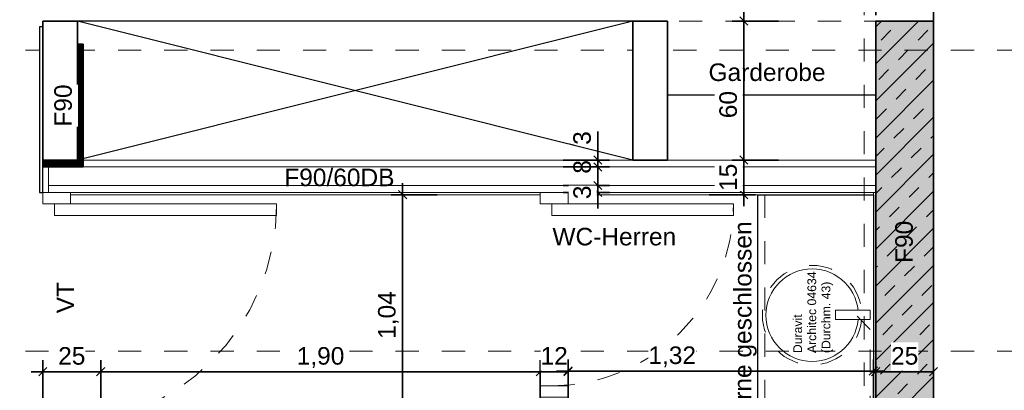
# Model space of a CAD drawing. Header units: metres. Extents: x -13 to 93, y -119 to 25.
# Tile 682 of 705: x 29.75 to 34.01, y -23.32 to -21.72. Entities that reach past the tile are written whole.
import ezdxf

# ---------------------------------------------------------------- set-up
doc = ezdxf.new("R2010")
doc.units = ezdxf.units.M
doc.header["$LTSCALE"] = 0.00508
doc.header["$PDMODE"] = 1
doc.header["$PDSIZE"] = -2
for name, pattern in [('STYLE_05', [0.19684, 0.069505, -0.127335]), ('STYLE_06', [1.0537, 0.590515, -0.19684, 0.069505, -0.19684]), ('STYLE_12', [0.20828, 0.069425, -0.138855])]:
    doc.linetypes.add(name, pattern=pattern)
doc.layers.get('0').update_dxf_attribs({"lineweight": 18})
for name, color, linetype, lineweight in [('3-2-5 Bodenbeläge', 7, 'Continuous', 18), ('3-4-0 Innenwände', 7, 'Continuous', 35), ('3-4-0-1 IW Beton', 7, 'Continuous', 35), ('3-4-0-2 IW GK', 7, 'Continuous', 35), ('3-4-0-4 IW MW', 7, 'Continuous', 35), ('3-4-2-2 NTragIW GK', 7, 'Continuous', 35), ('3-4-4 ITüren', 7, 'Continuous', 25), ('3-4-5 IWBekleidungen', 7, 'Continuous', 25), ('4-1-1 Abwasseranlgn', 7, 'Continuous', 25), ('4-1-2-1 Sanitärobjekte', 7, 'Continuous', 25), ('6-1-0 Ausstattung', 7, 'Continuous', 25), ('Bemaßung', 7, 'Continuous', 18), ('Keine', 7, 'Continuous', 18), ('Plan-Achse', 1, 'STYLE_06', 18), ('Plan-Achsen-Fassade', 1, 'STYLE_06', 18), ('Plan-Text-Kerne', 7, 'Continuous', 13)]:
    doc.layers.add(name, color=color, linetype=linetype, lineweight=lineweight)
doc.layers.get('0').freeze()
doc.styles.add('Arial', font='ARIAL.TTF')
doc.dimstyles.new('MTZ_200', dxfattribs={"dimtxt": 0.075762, "dimasz": 0.000706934, "dimexe": 0.001, "dimexo": 0.003, "dimgap": 0.0001, "dimtad": 1, "dimdec": 4, "dimzin": 11, "dimtxsty": 'Arial', "dimblk": 'VW_SLASH', "dimcen": 0, "dimdle": 0.001, "dimazin": 0, "dimtfac": 1, "dimtdec": 4, "dimtix": 1, "dimtmove": 0, "dimatfit": 0, "dimldrblk": 'VW_FILLEDARROW', "dimfxl": 0, "dimfrac": 2, "dimtolj": 1, "dimtzin": 11, "dimarcsym": 0})

# ---------------------------------------------------------------- blocks, each defined once
blk = doc.blocks.new('*D195')
at = {"layer": 'Bemaßung', "color": 0, "linetype": 'Continuous', "lineweight": -2}
for p, q in [((-1.1509, -4.405), (-1.1509, -4.355)), ((-1.3009, -4.405), (-1.1009, -4.405)), ((-1.1509, -4.485), (-1.1509, -4.405)), ((-1.3009, -4.485), (-1.1009, -4.485)), ((-1.1509, -4.535), (-1.1509, -4.485))]:
    blk.add_line(p, q, dxfattribs=at)
at = {"layer": 'Bemaßung', "color": 0, "linetype": 'Continuous', "lineweight": 20}
for p, q in [((-1.1332, -4.4227), (-1.1685, -4.3873)), ((-1.1685, -4.4673), (-1.1332, -4.5027))]:
    blk.add_line(p, q, dxfattribs=at)
at = {"layer": 'Defpoints', "color": 0, "lineweight": 0}
for p in [(-1.9617, -4.405), (-1.8817, -4.485), (-1.1509, -4.485)]:
    blk.add_point(p, dxfattribs=at)
at = {"color": 0, "linetype": 'Continuous', "lineweight": -2}
blk.add_wipeout([(-1.1555, -4.4341), (-1.1555, -4.3755), (-1.2776, -4.3755), (-1.2776, -4.4341)], dxfattribs=at).dxf.layer = 'Bemaßung'
at = {"layer": 'Bemaßung', "color": 0, "insert": (-1.257, -4.4341), "char_height": 0.0758, "attachment_point": 1, "rotation": 90, "line_spacing_factor": 0.967741, "style": 'Arial'}
blk.add_mtext('8', dxfattribs=at)
blk = doc.blocks.new('VW_FILLEDARROW')
at = {"color": 0, "lineweight": -2}
blk.add_solid([(0, 0), (0, 0), (0, 0)], dxfattribs=at)
blk = doc.blocks.new('VW_SLASH')
at = {"color": 0, "linetype": 'ByBlock', "lineweight": -2}
blk.add_line((0, 0), (-1, 0), dxfattribs=at)
at = {"color": 0, "linetype": 'ByBlock', "lineweight": 20}
blk.add_line((0, 0), (0, 0), dxfattribs=at)
blk = doc.blocks.new('*D196')
at = {"layer": 'Bemaßung', "color": 0, "linetype": 'Continuous', "lineweight": -2}
for p, q in [((-0.5199, -4.375), (-0.5199, -4.325)), ((-0.3699, -4.375), (-0.5699, -4.375)), ((-0.5199, -4.525), (-0.5199, -4.375)), ((-0.6699, -4.525), (-0.4699, -4.525)), ((-0.5199, -4.575), (-0.5199, -4.525))]:
    blk.add_line(p, q, dxfattribs=at)
at = {"layer": 'Bemaßung', "color": 0, "linetype": 'Continuous', "lineweight": 20}
for p, q in [((-0.5022, -4.3927), (-0.5375, -4.3573)), ((-0.5375, -4.5073), (-0.5022, -4.5427))]:
    blk.add_line(p, q, dxfattribs=at)
at = {"layer": 'Defpoints', "color": 0, "lineweight": 0}
for p in [(-0.2101, -4.375), (-0.8487, -4.525)]:
    blk.add_point(p, dxfattribs=at)
at = {"color": 0, "linetype": 'Continuous', "lineweight": -2}
blk.add_wipeout([(-0.5245, -4.5087), (-0.5245, -4.3913), (-0.6466, -4.3913), (-0.6466, -4.5087)], dxfattribs=at).dxf.layer = 'Bemaßung'
at = {"layer": 'Defpoints', "color": 0, "lineweight": 0}
blk.add_point((-0.5199, -4.525), dxfattribs=at)
at = {"layer": 'Bemaßung', "color": 0, "insert": (-0.626, -4.5087), "char_height": 0.07576, "attachment_point": 1, "rotation": 90, "line_spacing_factor": 0.967741, "style": 'Arial'}
blk.add_mtext('15', dxfattribs=at)
blk = doc.blocks.new('*D197')
at = {"layer": 'Bemaßung', "color": 0, "linetype": 'Continuous', "lineweight": -2}
for p, q in [((0.05, -5.1393), (0.05, -5.3393)), ((0.3, -5.1393), (0.3, -5.3393)), ((0.1, -5.2893), (0.05, -5.2893)), ((0.05, -5.2893), (0.3, -5.2893)), ((0.3, -5.2893), (0.25, -5.2893))]:
    blk.add_line(p, q, dxfattribs=at)
at = {"layer": 'Bemaßung', "color": 0, "linetype": 'Continuous', "lineweight": 20}
for p, q in [((0.0677, -5.2716), (0.0323, -5.307)), ((0.2823, -5.307), (0.3177, -5.2716))]:
    blk.add_line(p, q, dxfattribs=at)
at = {"layer": 'Defpoints', "color": 0, "lineweight": 0}
for p in [(0.3, -4.2493), (0.05, -4.3193), (0.05, -5.2893)]:
    blk.add_point(p, dxfattribs=at)
at = {"color": 0, "linetype": 'Continuous', "lineweight": -2}
blk.add_wipeout([(0.1163, -5.2846), (0.2337, -5.2846), (0.2337, -5.1626), (0.1163, -5.1626)], dxfattribs=at).dxf.layer = 'Bemaßung'
at = {"layer": 'Bemaßung', "color": 0, "insert": (0.1163, -5.1831), "char_height": 0.07576, "attachment_point": 1, "line_spacing_factor": 0.967741, "style": 'Arial'}
blk.add_mtext('25', dxfattribs=at)
blk = doc.blocks.new('*D200')
at = {"layer": 'Bemaßung', "color": 0, "linetype": 'Continuous', "lineweight": -2}
for p, q in [((-1.151, -4.375), (-1.151, -4.2514)), ((-1.151, -4.375), (-1.151, -4.325)), ((-1.301, -4.375), (-1.101, -4.375)), ((-1.151, -4.405), (-1.151, -4.375)), ((-1.301, -4.405), (-1.101, -4.405)), ((-1.151, -4.455), (-1.151, -4.405))]:
    blk.add_line(p, q, dxfattribs=at)
at = {"layer": 'Bemaßung', "color": 0, "linetype": 'Continuous', "lineweight": 20}
for p, q in [((-1.1333, -4.3927), (-1.1687, -4.3573)), ((-1.1687, -4.3873), (-1.1333, -4.4227))]:
    blk.add_line(p, q, dxfattribs=at)
at = {"layer": 'Defpoints', "color": 0, "lineweight": 0}
for p in [(-2.0101, -4.375), (-2.0451, -4.405), (-1.151, -4.405)]:
    blk.add_point(p, dxfattribs=at)
at = {"color": 0, "linetype": 'Continuous', "lineweight": -2}
blk.add_wipeout([(-1.1556, -4.3096), (-1.1556, -4.251), (-1.2777, -4.251), (-1.2777, -4.3096)], dxfattribs=at).dxf.layer = 'Bemaßung'
at = {"layer": 'Bemaßung', "color": 0, "insert": (-1.2572, -4.3096), "char_height": 0.0758, "attachment_point": 1, "rotation": 90, "line_spacing_factor": 0.967741, "style": 'Arial'}
blk.add_mtext('3', dxfattribs=at)
blk = doc.blocks.new('*U71')
at = {"layer": '4-1-2-1 Sanitärobjekte', "color": 7, "linetype": 'STYLE_05', "lineweight": 18}
blk.add_circle((0, 0), 0.215, dxfattribs=at)
at = {"layer": '4-1-2-1 Sanitärobjekte', "color": 7, "linetype": 'Continuous', "lineweight": 18}
blk.add_circle((0, 0), 0.2, dxfattribs=at)
at = {"color": 7, "linetype": 'Continuous', "lineweight": 18}
blk.add_wipeout([(-0.0187, -0.101), (0.0213, -0.101), (0.0213, -0.251), (-0.0187, -0.251)], dxfattribs=at).dxf.layer = '4-1-2-1 Sanitärobjekte'
at = {"layer": '4-1-2-1 Sanitärobjekte', "color": 7, "linetype": 'Continuous', "lineweight": 18}
blk.add_lwpolyline([(-0.0187, -0.101), (0.0213, -0.101), (0.0213, -0.251), (-0.0187, -0.251)], close=True, dxfattribs=at)
blk = doc.blocks.new('einbauwaschtisch_duravit_architec_04634')
at = {"layer": 'Keine', "color": 7, "insert": (-0.1641, 0.0816), "char_height": 0.037881, "attachment_point": 1, "line_spacing_factor": 0.970546, "style": 'Arial'}
blk.add_mtext('Duravit\\PArchitec 04634\\P(Durchm. 43)', dxfattribs=at)
at = {"layer": '4-1-2-1 Sanitärobjekte', "color": 7}
blk.add_blockref('*U71', (0, 0), dxfattribs=at)
blk = doc.blocks.new('*U206')
at = {"layer": '3-4-4 ITüren', "color": 7, "linetype": 'Continuous', "lineweight": 18}
for points in [[(-1.35, -4.565), (-0.5649, -4.565), (-0.5649, -4.615), (-1.35, -4.615)], [(-1.4, -5.35), (-1.28, -5.35), (-1.28, -5.4), (-1.4, -5.4)]]:
    blk.add_lwpolyline(points, close=True, dxfattribs=at)
at = {"layer": '3-4-4 ITüren', "color": 7, "linetype": 'STYLE_05', "lineweight": 18}
blk.add_arc((-1.35, -4.565), 0.7851, 270, 0, dxfattribs=at)
at = {"color": 7, "linetype": 'Continuous', "lineweight": 18}
blk.add_wipeout([(-1.4, -4.515), (-1.28, -4.515), (-1.28, -4.565), (-1.4, -4.565)], dxfattribs=at).dxf.layer = '3-4-4 ITüren'
at = {"layer": '3-4-4 ITüren', "color": 7, "linetype": 'Continuous', "lineweight": 18}
blk.add_lwpolyline([(-1.4, -4.515), (-1.28, -4.515), (-1.28, -4.565), (-1.4, -4.565)], close=True, dxfattribs=at)
blk = doc.blocks.new('*D218')
at = {"layer": 'Bemaßung', "color": 0, "linetype": 'Continuous', "lineweight": 20}
for p, q in [((-1.9773, -4.5427), (-2.0127, -4.5073)), ((-2.0127, -5.5473), (-1.9773, -5.5827))]:
    blk.add_line(p, q, dxfattribs=at)
at = {"layer": 'Bemaßung', "color": 0, "linetype": 'Continuous', "lineweight": -2}
for p, q in [((-1.995, -4.525), (-1.995, -4.475)), ((-1.845, -4.525), (-2.045, -4.525)), ((-1.995, -5.565), (-1.995, -4.525)), ((-2.145, -5.565), (-1.945, -5.565)), ((-1.995, -5.615), (-1.995, -5.565))]:
    blk.add_line(p, q, dxfattribs=at)
at = {"layer": 'Defpoints', "color": 0, "lineweight": 0}
for p in [(-1.8941, -4.525), (-2.275, -5.565), (-1.995, -5.565)]:
    blk.add_point(p, dxfattribs=at)
at = {"color": 0, "linetype": 'Continuous', "lineweight": -2}
blk.add_wipeout([(-1.9996, -5.1477), (-1.9996, -4.942), (-2.1217, -4.942), (-2.1217, -5.1477)], dxfattribs=at).dxf.layer = 'Bemaßung'
at = {"layer": 'Bemaßung', "color": 0, "insert": (-2.1012, -5.1477), "char_height": 0.07576, "attachment_point": 1, "rotation": 90, "line_spacing_factor": 0.967741, "style": 'Arial'}
blk.add_mtext('1,04', dxfattribs=at)
blk = doc.blocks.new('*D219')
at = {"layer": 'Bemaßung', "color": 0, "linetype": 'Continuous', "lineweight": 20}
for p, q in [((-3.2823, -5.2716), (-3.3177, -5.307)), ((-1.4177, -5.307), (-1.3823, -5.2716))]:
    blk.add_line(p, q, dxfattribs=at)
at = {"layer": 'Bemaßung', "color": 0, "linetype": 'Continuous', "lineweight": -2}
for p, q in [((-3.3, -5.4393), (-3.3, -5.2393)), ((-1.4, -5.4393), (-1.4, -5.2393)), ((-3.3, -5.2893), (-3.35, -5.2893)), ((-1.4, -5.2893), (-3.3, -5.2893)), ((-1.35, -5.2893), (-1.4, -5.2893))]:
    blk.add_line(p, q, dxfattribs=at)
at = {"layer": 'Defpoints', "color": 0, "lineweight": 0}
for p in [(-1.4, -5.2893), (-3.3, -5.7206), (-1.4, -5.7506)]:
    blk.add_point(p, dxfattribs=at)
at = {"color": 0, "linetype": 'Continuous', "lineweight": -2}
blk.add_wipeout([(-2.4527, -5.2846), (-2.247, -5.2846), (-2.247, -5.1626), (-2.4527, -5.1626)], dxfattribs=at).dxf.layer = 'Bemaßung'
at = {"layer": 'Bemaßung', "color": 0, "insert": (-2.4527, -5.1831), "char_height": 0.07576, "attachment_point": 1, "line_spacing_factor": 0.967741, "style": 'Arial'}
blk.add_mtext('1,90', dxfattribs=at)
blk = doc.blocks.new('*D221')
at = {"layer": 'Bemaßung', "color": 0, "linetype": 'Continuous', "lineweight": 20}
for p, q in [((-3.5323, -5.2716), (-3.5677, -5.307)), ((-3.3177, -5.307), (-3.2823, -5.2716))]:
    blk.add_line(p, q, dxfattribs=at)
at = {"layer": 'Bemaßung', "color": 0, "linetype": 'Continuous', "lineweight": -2}
for p, q in [((-3.55, -5.4393), (-3.55, -5.2393)), ((-3.3, -5.4393), (-3.3, -5.2393)), ((-3.55, -5.2893), (-3.6, -5.2893)), ((-3.3, -5.2893), (-3.55, -5.2893)), ((-3.25, -5.2893), (-3.3, -5.2893))]:
    blk.add_line(p, q, dxfattribs=at)
at = {"layer": 'Defpoints', "color": 0, "lineweight": 0}
for p in [(-3.3, -5.2893), (-3.55, -5.6806), (-3.3, -5.8006)]:
    blk.add_point(p, dxfattribs=at)
at = {"color": 0, "linetype": 'Continuous', "lineweight": -2}
blk.add_wipeout([(-3.4837, -5.2846), (-3.3663, -5.2846), (-3.3663, -5.1626), (-3.4837, -5.1626)], dxfattribs=at).dxf.layer = 'Bemaßung'
at = {"layer": 'Bemaßung', "color": 0, "insert": (-3.4837, -5.1831), "char_height": 0.07576, "attachment_point": 1, "line_spacing_factor": 0.967741, "style": 'Arial'}
blk.add_mtext('25', dxfattribs=at)
blk = doc.blocks.new('*D225')
at = {"layer": 'Bemaßung', "color": 0, "linetype": 'Continuous', "lineweight": 20}
for p, q in [((-1.3823, -5.2716), (-1.4177, -5.307)), ((-1.2977, -5.307), (-1.2623, -5.2716))]:
    blk.add_line(p, q, dxfattribs=at)
at = {"layer": 'Bemaßung', "color": 0, "linetype": 'Continuous', "lineweight": -2}
for p, q in [((-1.4, -5.4393), (-1.4, -5.2393)), ((-1.28, -5.4393), (-1.28, -5.2393)), ((-1.35, -5.2893), (-1.4, -5.2893)), ((-1.4, -5.2893), (-1.28, -5.2893)), ((-1.28, -5.2893), (-1.33, -5.2893))]:
    blk.add_line(p, q, dxfattribs=at)
at = {"layer": 'Defpoints', "color": 0, "lineweight": 0}
for p in [(-1.4, -5.8706), (-1.28, -5.8706)]:
    blk.add_point(p, dxfattribs=at)
at = {"color": 0, "linetype": 'Continuous', "lineweight": -2}
blk.add_wipeout([(-1.3987, -5.2846), (-1.2813, -5.2846), (-1.2813, -5.1626), (-1.3987, -5.1626)], dxfattribs=at).dxf.layer = 'Bemaßung'
at = {"layer": 'Defpoints', "color": 0, "lineweight": 0}
blk.add_point((-1.4, -5.2893), dxfattribs=at)
at = {"layer": 'Bemaßung', "color": 0, "insert": (-1.3987, -5.1831), "char_height": 0.07576, "attachment_point": 1, "line_spacing_factor": 0.967741, "style": 'Arial'}
blk.add_mtext('12', dxfattribs=at)
blk = doc.blocks.new('*D226')
at = {"layer": 'Bemaßung', "color": 0, "linetype": 'Continuous', "lineweight": 20}
for p, q in [((-1.2623, -5.2688), (-1.2977, -5.3042)), ((0.0223, -5.3042), (0.0577, -5.2688))]:
    blk.add_line(p, q, dxfattribs=at)
at = {"layer": 'Bemaßung', "color": 0, "linetype": 'Continuous', "lineweight": -2}
for p, q in [((-1.28, -5.4365), (-1.28, -5.2365)), ((0.04, -5.4365), (0.04, -5.2365)), ((-1.28, -5.2865), (-1.33, -5.2865)), ((0.04, -5.2865), (-1.28, -5.2865)), ((0.09, -5.2865), (0.04, -5.2865))]:
    blk.add_line(p, q, dxfattribs=at)
at = {"layer": 'Defpoints', "color": 0, "lineweight": 0}
for p in [(0.04, -5.2865), (-1.28, -5.8706), (0.04, -5.9156)]:
    blk.add_point(p, dxfattribs=at)
at = {"color": 0, "linetype": 'Continuous', "lineweight": -2}
blk.add_wipeout([(-0.9327, -5.2818), (-0.727, -5.2818), (-0.727, -5.1598), (-0.9327, -5.1598)], dxfattribs=at).dxf.layer = 'Bemaßung'
at = {"layer": 'Bemaßung', "color": 0, "insert": (-0.9327, -5.1803), "char_height": 0.07576, "attachment_point": 1, "line_spacing_factor": 0.967741, "style": 'Arial'}
blk.add_mtext('1,32', dxfattribs=at)
blk = doc.blocks.new('*U229')
at = {"layer": '4-1-1 Abwasseranlgn', "color": 5, "linetype": 'STYLE_05', "lineweight": 13}
for p, q in [((-0.03, -5.05), (0.0265, -5.1066)), ((0.0265, -7.2931), (0.0265, -5.1066)), ((-0.0526, -5.9378), (-0.1307, -5.9378)), ((-0.0526, -5.9378), (0.0249, -6.0153)), ((-2.818, -6.1979), (-2.868, -6.2479)), ((-2.868, -7.2898), (-2.868, -6.2479)), ((-1.75, -7.275), (-1.75, -7.215)), ((-0.6991, -7.2931), (-0.6991, -7.215)), ((-1.75, -7.275), (-1.8456, -7.3706)), ((-2.868, -7.2898), (-2.9487, -7.3706)), ((-0.6991, -7.2931), (-0.7766, -7.3706)), ((0.0265, -7.2931), (-0.051, -7.3706)), ((-3.1125, -7.3706), (-0.051, -7.3706))]:
    blk.add_line(p, q, dxfattribs=at)
blk = doc.blocks.new('*D230')
at = {"layer": 'Bemaßung', "color": 0, "linetype": 'Continuous', "lineweight": -2}
for p, q in [((-1.1509, -4.515), (-1.1509, -4.415)), ((-1.3009, -4.485), (-1.1009, -4.485)), ((-1.1509, -4.515), (-1.1509, -4.485)), ((-1.1509, -4.485), (-1.1509, -4.585)), ((-1.3009, -4.515), (-1.1009, -4.515))]:
    blk.add_line(p, q, dxfattribs=at)
at = {"layer": 'Bemaßung', "color": 0, "linetype": 'Continuous', "lineweight": 20}
for p, q in [((-1.1332, -4.5027), (-1.1685, -4.4673)), ((-1.1685, -4.4973), (-1.1332, -4.5327))]:
    blk.add_line(p, q, dxfattribs=at)
at = {"layer": 'Defpoints', "color": 0, "lineweight": 0}
for p in [(-1.9399, -4.485), (-1.8949, -4.515)]:
    blk.add_point(p, dxfattribs=at)
at = {"color": 0, "linetype": 'Continuous', "lineweight": -2}
blk.add_wipeout([(-1.1555, -4.5441), (-1.1555, -4.4855), (-1.2776, -4.4855), (-1.2776, -4.5441)], dxfattribs=at).dxf.layer = 'Bemaßung'
at = {"layer": 'Defpoints', "color": 0, "lineweight": 0}
blk.add_point((-1.1509, -4.485), dxfattribs=at)
at = {"layer": 'Bemaßung', "color": 0, "insert": (-1.257, -4.5441), "char_height": 0.0758, "attachment_point": 1, "rotation": 90, "line_spacing_factor": 0.967741, "style": 'Arial'}
blk.add_mtext('3', dxfattribs=at)
blk = doc.blocks.new('*D239')
at = {"layer": 'Bemaßung', "color": 0, "linetype": 'Continuous', "lineweight": 20}
for p, q in [((-0.5022, -2.6677), (-0.5375, -2.6323)), ((-0.5375, -3.7573), (-0.5022, -3.7927))]:
    blk.add_line(p, q, dxfattribs=at)
at = {"layer": 'Bemaßung', "color": 0, "linetype": 'Continuous', "lineweight": -2}
for p, q in [((-0.5199, -2.65), (-0.5199, -2.6)), ((-0.3699, -2.65), (-0.5699, -2.65)), ((-0.5199, -3.775), (-0.5199, -2.65)), ((-0.3699, -3.775), (-0.5699, -3.775)), ((-0.5199, -3.825), (-0.5199, -3.775))]:
    blk.add_line(p, q, dxfattribs=at)
at = {"layer": 'Defpoints', "color": 0, "lineweight": 0}
for p in [(0.05, -2.65), (-0.5199, -3.775), (0.1449, -3.775)]:
    blk.add_point(p, dxfattribs=at)
at = {"color": 0, "linetype": 'Continuous', "lineweight": -2}
blk.add_wipeout([(-0.5245, -3.2253), (-0.5245, -3.0196), (-0.6466, -3.0196), (-0.6466, -3.2253)], dxfattribs=at).dxf.layer = 'Bemaßung'
at = {"layer": 'Bemaßung', "color": 0, "insert": (-0.626, -3.2253), "char_height": 0.07576, "attachment_point": 1, "rotation": 90, "line_spacing_factor": 0.967741, "style": 'Arial'}
blk.add_mtext('1,12', dxfattribs=at)
at = {"color": 0, "linetype": 'Continuous', "lineweight": -2}
blk.add_wipeout([(-0.5735, -3.0203), (-0.5735, -2.9712), (-0.6748, -2.9712), (-0.6748, -3.0203)], dxfattribs=at).dxf.layer = 'Bemaßung'
at = {"layer": 'Bemaßung', "color": 0, "insert": (-0.6577, -2.9957), "char_height": 0.0631, "attachment_point": 2, "rotation": 90, "line_spacing_factor": 0.967741, "style": 'Arial'}
blk.add_mtext('5', dxfattribs=at)
blk = doc.blocks.new('*D240')
at = {"layer": 'Bemaßung', "color": 0, "linetype": 'Continuous', "lineweight": -2}
for p, q in [((-0.3699, -3.775), (-0.5699, -3.775)), ((-0.5199, -3.825), (-0.5199, -3.775)), ((-0.5199, -3.775), (-0.5199, -4.375)), ((-0.5199, -4.375), (-0.5199, -4.325)), ((-0.3699, -4.375), (-0.5699, -4.375))]:
    blk.add_line(p, q, dxfattribs=at)
at = {"layer": 'Bemaßung', "color": 0, "linetype": 'Continuous', "lineweight": 20}
for p, q in [((-0.5022, -3.7927), (-0.5375, -3.7573)), ((-0.5375, -4.3573), (-0.5022, -4.3927))]:
    blk.add_line(p, q, dxfattribs=at)
at = {"layer": 'Defpoints', "color": 0, "lineweight": 0}
for p in [(-0.5199, -3.775), (0.05, -3.775), (-0.0801, -4.375)]:
    blk.add_point(p, dxfattribs=at)
at = {"color": 0, "linetype": 'Continuous', "lineweight": -2}
blk.add_wipeout([(-0.5245, -4.1946), (-0.5245, -4.0771), (-0.6466, -4.0771), (-0.6466, -4.1946)], dxfattribs=at).dxf.layer = 'Bemaßung'
at = {"layer": 'Bemaßung', "color": 0, "insert": (-0.626, -4.1946), "char_height": 0.07576, "attachment_point": 1, "rotation": 90, "line_spacing_factor": 0.967741, "style": 'Arial'}
blk.add_mtext('60', dxfattribs=at)
blk = doc.blocks.new('*U260')
at = {"layer": '3-4-4 ITüren', "color": 7, "linetype": 'Continuous', "lineweight": 18}
for points in [[(-3.55, -4.515), (-3.43, -4.515), (-3.43, -4.565), (-3.55, -4.565)], [(-3.5, -4.565), (-2.54, -4.565), (-2.54, -4.615), (-3.5, -4.615)], [(-3.55, -5.525), (-3.43, -5.525), (-3.43, -5.575), (-3.55, -5.575)]]:
    blk.add_lwpolyline(points, close=True, dxfattribs=at)
at = {"layer": '3-4-4 ITüren', "color": 7, "linetype": 'STYLE_05', "lineweight": 18}
blk.add_arc((-3.5, -4.565), 0.96, 270, 0, dxfattribs=at)
blk = doc.blocks.new('*U261')
at = {"layer": '3-4-4 ITüren', "color": 7}
blk.add_blockref('*U260', (0, 0), dxfattribs=at)
blk = doc.blocks.new('kern_labor_laborfall (2D)')
at = {"layer": '3-4-0-1 IW Beton', "linetype": 'Continuous', "lineweight": 0}
blk.add_hatch(color=255, dxfattribs=at).paths.add_polyline_path([(-2.29, -7.715), (-2.29, -7.71), (-3.65, -7.71), (-3.65, -7.385), (-3.3, -7.385), (-3.3, -7.465), (0.05, -7.465), (0.05, -3.775), (0.3, -3.775), (0.3, -7.385), (0.4, -7.385), (0.4, -7.715), (-1.87, -7.715)])
at = {"layer": '3-4-0-1 IW Beton', "linetype": 'Continuous', "lineweight": 13}
h = blk.add_hatch(dxfattribs=at)
h.set_pattern_fill('STAHLBETON_1_50', style=0, pattern_type=2)
h.set_pattern_definition([(45, (0, 0), (0.16, 0), []), (45, (0.08, 0), (0.16, 0), [0.06, -0.06])])
h.paths.add_polyline_path([(-2.29, -7.715), (-2.29, -7.71), (-3.65, -7.71), (-3.65, -7.385), (-3.3, -7.385), (-3.3, -7.465), (0.05, -7.465), (0.05, -3.775), (0.3, -3.775), (0.3, -7.385), (0.4, -7.385), (0.4, -7.715), (-1.87, -7.715)])
at = {"layer": '3-2-5 Bodenbeläge', "color": 7, "linetype": 'STYLE_12', "lineweight": 18}
blk.add_line((0.3, -3.775), (-3.55, -3.775), dxfattribs=at)
at = {"layer": '3-4-0 Innenwände', "linetype": 'STYLE_12'}
for p, q in [((0.05, -2.65), (0.05, -3.775)), ((0.3, -3.775), (0.3, -2.65))]:
    blk.add_line(p, q, dxfattribs=at)
at = {"layer": '3-4-0-1 IW Beton', "color": 7, "linetype": 'Continuous', "lineweight": 35}
blk.add_lwpolyline([(-2.29, -7.715), (-2.29, -7.71), (-3.65, -7.71), (-3.65, -7.385), (-3.3, -7.385), (-3.3, -7.465), (0.05, -7.465), (0.05, -3.775), (0.3, -3.775), (0.3, -7.385), (0.4, -7.385), (0.4, -7.715), (-1.87, -7.715)], close=True, dxfattribs=at)
at = {"layer": '3-4-2-2 NTragIW GK', "color": 7, "linetype": 'Continuous', "lineweight": 18}
for points in [[(-3.525, -4.375), (-3.525, -4.515), (-3.55, -4.515), (-3.55, -4.375)], [(-3.525, -4.405), (0.05, -4.405), (0.05, -4.485), (-3.525, -4.485)], [(-3.525, -4.485), (0.05, -4.485), (0.05, -4.515), (-3.525, -4.515)]]:
    blk.add_lwpolyline(points, close=True, dxfattribs=at)
at = {"layer": '6-1-0 Ausstattung', "color": 7, "lineweight": 25}
blk.add_line((0.05, -4.095), (-0.85, -4.095), dxfattribs=at)
at = {"layer": '6-1-0 Ausstattung', "color": 7, "linetype": 'Continuous', "lineweight": 18}
blk.add_lwpolyline([(0.05, -4.405), (-3.525, -4.405), (-3.525, -4.375), (0.05, -4.375)], close=True, dxfattribs=at)
at = {"layer": 'Plan-Text-Kerne', "color": 7, "char_height": 0.075762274, "attachment_point": 1, "line_spacing_factor": 0.970546, "style": 'Arial'}
for s, insert in [('Garderobe', (-0.67279518, -3.95801625)), ('WC-Herren', (-1.34737564, -4.66801625))]:
    blk.add_mtext(s, dxfattribs=dict(at, insert=insert))
at = {"layer": 'Plan-Text-Kerne', "color": 7, "insert": (-3.490582, -5.03715866), "char_height": 0.075762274, "attachment_point": 1, "rotation": 90, "line_spacing_factor": 0.970546, "style": 'Arial'}
blk.add_mtext('VT', dxfattribs=at)
at = {"layer": 'Bemaßung', "color": 7, "linetype": 'Continuous', "lineweight": 18}
for base, p1, p2, picture, middle in [((-0.51985352, -3.775), (0.05, -2.65), (0.14485352, -3.775), '*D239', (-0.52485352, -3.09839111)), ((-1.15085417, -4.485), (-1.96166855, -4.405), (-1.88166855, -4.485), '*D195', (-1.14585417, -4.405))]:
    dim = blk.add_linear_dim(base=base, p1=p1, p2=p2, angle=90, dimstyle='MTZ_200', override={"dimtxt": 0.001515, "dimgap": 0.005, "dimdec": 3, "dimlfac": 50, "dimpost": '<>m', "dimtxsty": 'Arial', "dimtmove": 2}, dxfattribs=at)
    dim.commit()
    dim.dimension.update_dxf_attribs({"geometry": picture, "text_midpoint": middle, "dimtype": 160})
dim = blk.add_linear_dim(base=(0.05, -5.28928494), p1=(0.3, -4.24928494), p2=(0.05, -4.31928494), dimstyle='MTZ_200', override={"dimtxt": 0.001515, "dimgap": 0.005, "dimdec": 3, "dimlfac": 50, "dimpost": '<>m', "dimtxsty": 'Arial', "dimtmove": 2}, dxfattribs=at)
dim.commit()
dim.dimension.update_dxf_attribs({"geometry": '*D197', "text_midpoint": (-0.075, -5.28928494)})
dim = blk.add_linear_dim(base=(-0.51985352, -4.525), p1=(-0.21014648, -4.375), p2=(-0.84872627, -4.525), angle=90, dimstyle='MTZ_200', override={"dimtxt": 0.001515, "dimgap": 0.005, "dimdec": 3, "dimlfac": 50, "dimpost": '<>m', "dimtxsty": 'Arial', "dimtmove": 2}, dxfattribs=at)
dim.commit()
dim.dimension.update_dxf_attribs({"geometry": '*D196', "text_midpoint": (-0.51985352, -4.45)})
at = {"lineweight": 5}
blk.add_wipeout([(-3.55, -3.775), (-3.4, -3.775), (-3.4, -4.375), (-3.55, -4.375)], dxfattribs=at).dxf.layer = '3-4-0-2 IW GK'
at = {"layer": '3-4-0-2 IW GK'}
for p, q in [((-3.55, -3.775), (-3.55, -4.375)), ((-3.55, -3.775), (-3.4, -3.775)), ((-3.4, -3.775), (-3.4, -4.375)), ((-3.55, -4.375), (-3.4, -4.375))]:
    blk.add_line(p, q, dxfattribs=at)
at = {"layer": '3-4-5 IWBekleidungen', "color": 7, "linetype": 'Continuous', "lineweight": 18}
for points in [[(-3.43, -4.515), (-1.4, -4.515), (-1.4, -4.525), (-3.43, -4.525)], [(0.04, -4.515), (-1.28, -4.515), (-1.28, -4.525), (0.04, -4.525)]]:
    blk.add_lwpolyline(points, close=True, dxfattribs=at)
at = {"layer": '4-1-2-1 Sanitärobjekte', "color": 7, "rotation": 90}
blk.add_blockref('einbauwaschtisch_duravit_architec_04634', (-0.225, -5.045), dxfattribs=at)
at = {"layer": 'Plan-Text-Kerne', "color": 7, "insert": (0.13433911, -4.8196938), "char_height": 0.075762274, "attachment_point": 1, "rotation": 90, "line_spacing_factor": 0.970546, "style": 'Arial'}
blk.add_mtext('F90', dxfattribs=at)
at = {"layer": 'Bemaßung', "color": 7, "linetype": 'Continuous', "lineweight": 18}
for base, p1, p2, override, picture, middle in [((-0.51985352, -3.775), (-0.08014648, -4.375), (0.05, -3.775), {"dimtxt": 0.001515, "dimgap": 0.005, "dimdec": 3, "dimlfac": 50, "dimpost": '<>m', "dimtxsty": 'Arial', "dimtmove": 2}, '*D240', (-0.52485352, -3.41414193)), ((-1.15100065, -4.405), (-2.01014648, -4.375), (-2.04514648, -4.405), {"dimtxt": 0.001515, "dimgap": 0.005, "dimdec": 3, "dimlfac": 50, "dimpost": '<>m', "dimtxsty": 'Arial', "dimtix": 0, "dimtmove": 2}, '*D200', (-1.14600065, -4.30957297))]:
    dim = blk.add_linear_dim(base=base, p1=p1, p2=p2, angle=90, dimstyle='MTZ_200', override=override, dxfattribs=at)
    dim.commit()
    dim.dimension.update_dxf_attribs({"geometry": picture, "text_midpoint": middle, "dimtype": 160})
at = {"lineweight": 5}
blk.add_wipeout([(-0.85, -4.375), (-1, -4.375), (-1, -3.775), (-0.85, -3.775)], dxfattribs=at).dxf.layer = '3-4-0-2 IW GK'
at = {"layer": '3-4-0-2 IW GK'}
for p, q in [((-0.85, -3.775), (-1, -3.775)), ((-1, -4.375), (-1, -3.775)), ((-0.85, -4.375), (-0.85, -3.775)), ((-0.85, -4.375), (-1, -4.375))]:
    blk.add_line(p, q, dxfattribs=at)
at = {"layer": '3-4-5 IWBekleidungen', "color": 7, "linetype": 'Continuous', "lineweight": 18}
blk.add_lwpolyline([(0.04, -4.515), (0.04, -5.565), (0.05, -5.565), (0.05, -4.515)], close=True, dxfattribs=at)
at = {"layer": '6-1-0 Ausstattung', "color": 7, "lineweight": 25}
blk.add_line((-1, -3.775), (-3.4, -3.775), dxfattribs=at)
at = {"layer": '6-1-0 Ausstattung', "color": 7, "linetype": 'STYLE_05', "lineweight": 18}
blk.add_lwpolyline([(-0.46, -4.525), (-0.43, -4.525), (-0.43, -5.565), (-0.46, -5.565)], close=True, dxfattribs=at)
at = {"layer": '6-1-0 Ausstattung', "linetype": 'Continuous'}
blk.add_lwpolyline([(-0.46, -4.525), (0.04, -4.525), (0.04, -5.565), (-0.46, -5.565)], close=True, dxfattribs=at)
at = {"layer": '3-4-4 ITüren', "color": 7}
blk.add_blockref('*U206', (0, 0), dxfattribs=at)
at = {"layer": 'Bemaßung', "color": 7, "linetype": 'Continuous', "lineweight": 18}
dim = blk.add_linear_dim(base=(-1.995, -5.565), p1=(-1.89412349, -4.525), p2=(-2.275, -5.565), angle=90, dimstyle='MTZ_200', override={"dimtxt": 0.001515, "dimgap": 0.005, "dimdec": 3, "dimlfac": 50, "dimpost": '<>m', "dimtxsty": 'Arial', "dimtmove": 2}, dxfattribs=at)
dim.commit()
dim.dimension.update_dxf_attribs({"geometry": '*D218', "text_midpoint": (-1.995, -5.045)})
blk.add_wipeout([(-3.39864009, -4.23101666), (-3.39864009, -4.04898333), (-3.5207012, -4.04898333), (-3.5207012, -4.23101666)]).dxf.layer = '3-4-0-2 IW GK'
at = {"layer": '6-1-0 Ausstattung', "color": 7, "lineweight": 25}
for p, q in [((-1, -4.375), (-3.4, -3.775)), ((-1, -3.775), (-3.4, -4.375))]:
    blk.add_line(p, q, dxfattribs=at)
at = {"layer": '3-4-0-2 IW GK', "insert": (-3.50050792, -4.23101666), "char_height": 0.0757622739, "attachment_point": 1, "rotation": 90, "line_spacing_factor": 0.970546, "style": 'Arial'}
blk.add_mtext('{\\C7;\\lF90}', dxfattribs=at)
at = {"layer": 'Plan-Text-Kerne', "color": 7, "insert": (-2.50647082, -4.41227588), "char_height": 0.075762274, "attachment_point": 1, "line_spacing_factor": 0.970546, "style": 'Arial'}
blk.add_mtext('F90/60DB', dxfattribs=at)
at = {"layer": 'Plan-Text-Kerne', "color": 7, "insert": (-0.56289218, -5.52254231), "char_height": 0.0757622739, "attachment_point": 1, "rotation": 90, "line_spacing_factor": 0.970546, "style": 'Arial'}
blk.add_mtext('vorne geschlossen', dxfattribs=at)
at = {"layer": 'Bemaßung', "color": 7, "linetype": 'Continuous', "lineweight": 18}
dim = blk.add_linear_dim(base=(-1.15085417, -4.485), p1=(-1.89485352, -4.515), p2=(-1.93985352, -4.485), angle=90, dimstyle='MTZ_200', override={"dimtxt": 0.001515, "dimgap": 0.005, "dimdec": 3, "dimlfac": 50, "dimpost": '<>m', "dimtxsty": 'Arial', "dimtmove": 2}, dxfattribs=at)
dim.commit()
dim.dimension.update_dxf_attribs({"geometry": '*D230', "text_midpoint": (-1.14585417, -4.455), "dimtype": 160})
dim = blk.add_linear_dim(base=(-1.4, -5.28928494), p1=(-3.3, -5.72063083), p2=(-1.4, -5.75063083), dimstyle='MTZ_200', override={"dimtxt": 0.001515, "dimgap": 0.005, "dimdec": 3, "dimlfac": 50, "dimpost": '<>m', "dimtxsty": 'Arial', "dimtmove": 2}, dxfattribs=at)
dim.commit()
dim.dimension.update_dxf_attribs({"geometry": '*D219', "text_midpoint": (-2.35, -5.28928494)})
for base, p1, p2, picture, middle in [((-3.3, -5.28928494), (-3.55, -5.68063083), (-3.3, -5.80063083), '*D221', (-3.425, -5.28928494)), ((-1.4, -5.28928494), (-1.28, -5.87063083), (-1.4, -5.87063083), '*D225', (-1.46, -5.28928494))]:
    dim = blk.add_linear_dim(base=base, p1=p1, p2=p2, dimstyle='MTZ_200', override={"dimtxt": 0.001515, "dimgap": 0.005, "dimdec": 3, "dimlfac": 50, "dimpost": '<>m', "dimtxsty": 'Arial', "dimtmove": 2}, dxfattribs=at)
    dim.commit()
    dim.dimension.update_dxf_attribs({"geometry": picture, "text_midpoint": middle})
at = {"layer": 'Keine', "color": 7}
blk.add_blockref('*U261', (0, 0), dxfattribs=at)
at = {"layer": 'Bemaßung', "color": 7, "linetype": 'Continuous', "lineweight": 18}
dim = blk.add_linear_dim(base=(0.04, -5.286485), p1=(-1.28, -5.87063083), p2=(0.04, -5.91563083), dimstyle='MTZ_200', override={"dimtxt": 0.001515, "dimgap": 0.005, "dimdec": 3, "dimlfac": 50, "dimpost": '<>m', "dimtxsty": 'Arial', "dimtmove": 2}, dxfattribs=at)
dim.commit()
dim.dimension.update_dxf_attribs({"geometry": '*D226', "text_midpoint": (-0.83, -5.281485), "dimtype": 160})
at = {"layer": '4-1-1 Abwasseranlgn', "color": 7}
blk.add_blockref('*U229', (0, 0), dxfattribs=at)

msp = doc.modelspace()

# ---------------------------------------------------------------- linework, layer by layer
at = {"layer": 'Plan-Achsen-Fassade', "color": 9}
for p, q in [((27.575, -21.85), (41.525, -21.85)), ((27.575, -23.15), (41.525, -23.15))]:
    msp.add_line(p, q, dxfattribs=at)

# ---------------------------------------------------------------- next in the draw order: wipeouts: each hides what was drawn before it
at = {"color": 7, "linetype": 'Continuous', "lineweight": 25}
msp.add_wipeout([(29.835, -22.465), (29.85, -22.465), (29.85, -21.75), (29.835, -21.75)], dxfattribs=at).dxf.layer = '3-4-5 IWBekleidungen'

# ---------------------------------------------------------------- next in the draw order: linework, layer by layer
at = {"layer": '3-4-5 IWBekleidungen', "color": 7, "linetype": 'Continuous', "lineweight": 25}
msp.add_lwpolyline([(29.835, -22.465), (29.85, -22.465), (29.85, -21.75), (29.835, -21.75)], close=True, dxfattribs=at)

# ---------------------------------------------------------------- next in the draw order: block references
at = {"layer": '3-4-0 Innenwände', "color": 7}
msp.add_blockref('kern_labor_laborfall (2D)', (33.4, -17.95), dxfattribs=at)

# ---------------------------------------------------------------- next in the draw order: wipeouts: each hides what was drawn before it
at = {"lineweight": 5}
msp.add_wipeout([(29.85, -21.825), (30.025, -21.825), (30.025, -22.355), (29.85, -22.355)], dxfattribs=at).dxf.layer = '3-4-0-4 IW MW'

# ---------------------------------------------------------------- next in the draw order: hatches: boundary and pattern name
at = {"layer": '3-4-0-4 IW MW', "linetype": 'Continuous', "lineweight": 13}
h = msp.add_hatch(dxfattribs=at)
h.set_pattern_fill('MAUERWERK_4MM', style=0, pattern_type=2)
h.set_pattern_definition([(45, (0, 0), (0.001905, 0), [])])
h.paths.add_polyline_path([(29.85, -21.825), (30.025, -21.825), (30.025, -22.355), (29.85, -22.355)])

# ---------------------------------------------------------------- next in the draw order: linework, layer by layer
at = {"layer": '3-4-0-4 IW MW'}
for p, q in [((29.85, -21.825), (29.85, -22.355)), ((29.85, -21.825), (30.025, -21.825)), ((30.025, -21.825), (30.025, -22.355)), ((29.85, -22.355), (30.025, -22.355))]:
    msp.add_line(p, q, dxfattribs=at)

# ---------------------------------------------------------------- next in the draw order: block references
at = {"layer": '3-4-0 Innenwände', "color": 7}
msp.add_blockref('kern_labor_laborfall (2D)', (33.4, -17.95), dxfattribs=at)

# ---------------------------------------------------------------- next in the draw order: linework, layer by layer
at = {"layer": 'Plan-Achse'}
msp.add_line((33.4, -118.5), (33.4, 6.75), dxfattribs=at)

doc.saveas('drawing.dxf')
